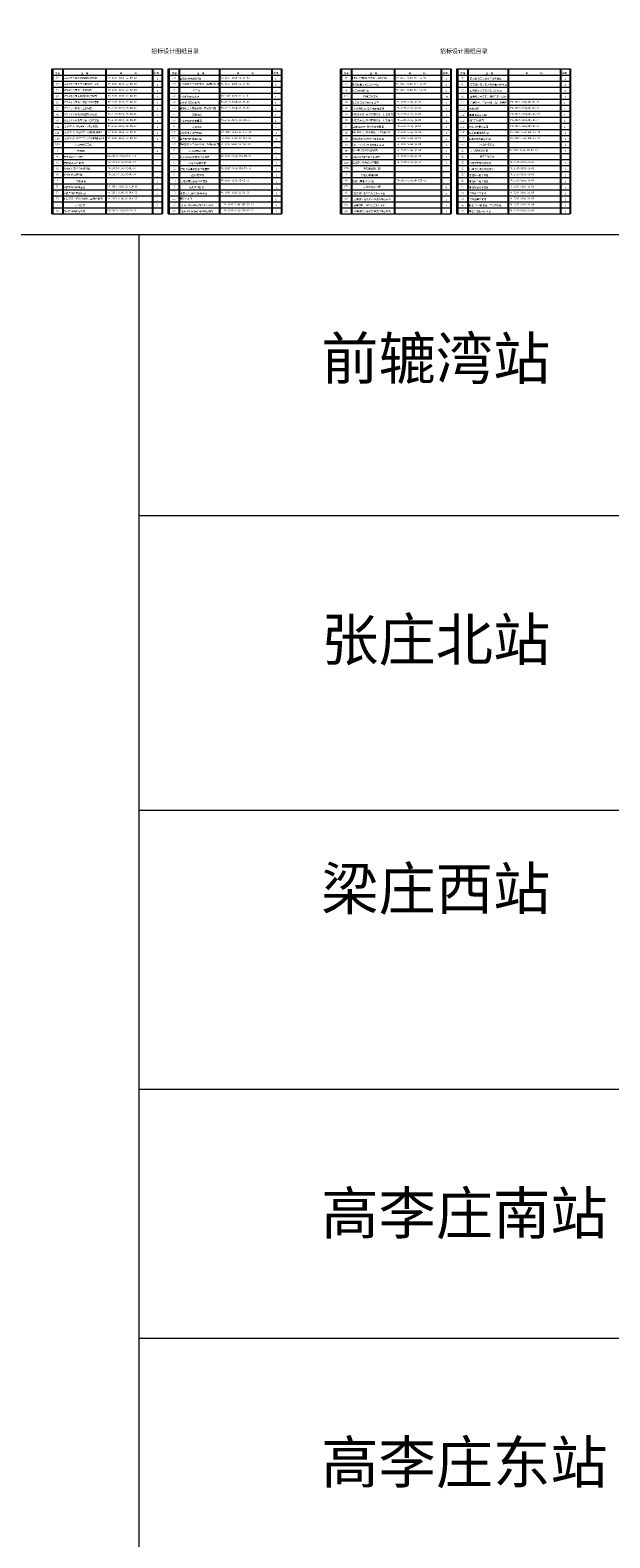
# Model space of a CAD drawing. Extents: x -27255 to 1448651, y 31034 to 8081248.
# Tile 508 of 580: x 582020 to 582848, y 3869476 to 3871630. Entities that reach past the tile are written whole.
import ezdxf
from ezdxf.enums import TextEntityAlignment as Align

# ---------------------------------------------------------------- set-up
doc = ezdxf.new("R2010")
doc.units = 0
doc.layers.get('0').update_dxf_attribs({"linetype": 'CONTINUOUS'})
for name, color, linetype, lineweight in [('0.13文字', 3, 'CONTINUOUS', 13), ('图框１', 5, 'CONTINUOUS', 60), ('文字', 7, 'CONTINUOUS', 15)]:
    doc.layers.add(name, color=color, linetype=linetype, lineweight=lineweight)
doc.layers.add('1XSX', color=7, linetype='CONTINUOUS')
doc.layers.add('不打印', color=7, linetype='CONTINUOUS', plot=False)
doc.styles.add('-仿宋_GB2312', font='FangSong_GB2312.ttf')

msp = doc.modelspace()

# ---------------------------------------------------------------- linework, layer by layer
at = {"color": 7}
for p, q in [((582050.86113, 3871574.4561), (582050.86113, 3871367.40531)), ((582051.87493, 3871574.4561), (582051.87493, 3871367.40531)), ((582066.51806, 3871574.4561), (582066.51806, 3871367.40531)), ((582128.2153, 3871574.4561), (582128.2153, 3871565.84111)), ((582128.2153, 3871565.84111), (582128.2153, 3871367.40531)), ((582194.78809, 3871574.4561), (582194.78809, 3871367.40531)), ((582194.78809, 3871574.4561), (582194.78809, 3871367.40531)), ((582208.50431, 3871574.4561), (582208.50431, 3871367.40531)), ((582208.50431, 3871574.4561), (582208.50431, 3871367.40531)), ((582208.50431, 3871574.4561), (582208.50431, 3871367.40531)), ((582217.07902, 3871574.4561), (582217.07902, 3871367.40531)), ((582218.09282, 3871574.4561), (582218.09282, 3871367.40531)), ((582232.65868, 3871574.4561), (582232.65868, 3871367.40531)), ((582290.44271, 3871574.4561), (582290.44271, 3871367.40531)), ((582365.45782, 3871574.4561), (582365.45782, 3871367.40531)), ((582365.45782, 3871574.4561), (582365.45782, 3871367.40531)), ((582379.17405, 3871574.4561), (582379.17405, 3871367.40531)), ((582379.17405, 3871574.4561), (582379.17405, 3871367.40531)), ((582463.49336, 3871574.4561), (582463.49336, 3871367.40531)), ((582464.50717, 3871574.4561), (582464.50717, 3871367.40531)), ((582479.15029, 3871574.4561), (582479.15029, 3871367.40531)), ((582540.84753, 3871574.4561), (582540.84753, 3871565.84111)), ((582540.84753, 3871565.84111), (582540.84753, 3871367.40531)), ((582607.42032, 3871574.4561), (582607.42032, 3871367.40531)), ((582607.42032, 3871574.4561), (582607.42032, 3871367.40531)), ((582621.13654, 3871574.4561), (582621.13654, 3871367.40531)), ((582621.13654, 3871574.4561), (582621.13654, 3871367.40531)), ((582621.13654, 3871574.4561), (582621.13654, 3871367.40531)), ((582629.71125, 3871574.4561), (582629.71125, 3871367.40531)), ((582630.72505, 3871574.4561), (582630.72505, 3871367.40531)), ((582645.29091, 3871574.4561), (582645.29091, 3871367.40531)), ((582703.07494, 3871574.4561), (582703.07494, 3871367.40531)), ((582778.09006, 3871574.4561), (582778.09006, 3871367.40531)), ((582778.09006, 3871574.4561), (582778.09006, 3871367.40531)), ((582791.80628, 3871574.4561), (582791.80628, 3871367.40531)), ((582791.80628, 3871574.4561), (582791.80628, 3871367.40531))]:
    msp.add_line(p, q, dxfattribs=at)
at = {"layer": '0.13文字', "linetype": 'Continuous', "lineweight": 13}
for p, q in [((580415.31934, 3871338.12904), (587865.89025, 3871338.12904)), ((582175.00285, 3870936.43103), (587865.89025, 3870936.43103)), ((582175.00285, 3870936.43103), (587865.89025, 3870936.43103)), ((582175.00285, 3870936.43103), (587865.89025, 3870936.43103)), ((582175.00285, 3870515.16756), (587865.89025, 3870515.16756)), ((582175.00285, 3870116.78475), (587865.89025, 3870116.78475)), ((582175.00285, 3869760.87365), (587865.89025, 3869760.87365))]:
    msp.add_line(p, q, dxfattribs=at)
at = {"layer": '0.13文字', "lineweight": 13}
msp.add_line((582175.00285, 3871338.12904), (582175.00285, 3855111.18), dxfattribs=at)
at = {"layer": '不打印', "color": 1, "lineweight": 0, "const_width": 0.01429}
for points in [[(582422.66453, 3871338.12904), (582010.0323, 3871338.12904), (582010.0323, 3871629.91897), (582422.66453, 3871629.91897)], [(582835.29677, 3871338.12904), (582422.66453, 3871338.12904), (582422.66453, 3871629.91897), (582835.29677, 3871629.91897)], [(583247.929, 3871338.12904), (582835.29677, 3871338.12904), (582835.29677, 3871629.91897), (583247.929, 3871629.91897)]]:
    msp.add_lwpolyline(points, close=True, dxfattribs=at)
at = {"layer": '图框１', "color": 1, "lineweight": 5, "const_width": 0.01456}
for points in [[(582412.83996, 3871618.58943), (582029.68146, 3871618.58943), (582029.68146, 3871346.44865), (582412.83996, 3871346.44865), (582412.83996, 3871618.58943)], [(582825.47219, 3871618.58943), (582442.31369, 3871618.58943), (582442.31369, 3871346.44865), (582825.47219, 3871346.44865), (582825.47219, 3871618.58943)]]:
    msp.add_lwpolyline(points, dxfattribs=at)
at = {"layer": '文字', "color": 7}
for p, q in [((582051.87493, 3871574.4561), (582208.50431, 3871574.4561)), ((582051.87493, 3871565.84111), (582208.50431, 3871565.84111)), ((582217.07902, 3871574.4561), (582218.09282, 3871574.4561)), ((582217.07902, 3871574.4561), (582379.17405, 3871574.4561)), ((582217.07902, 3871565.84111), (582379.17405, 3871565.84111)), ((582463.49336, 3871574.4561), (582621.13654, 3871574.4561)), ((582464.50717, 3871565.84111), (582621.13654, 3871565.84111)), ((582629.71125, 3871574.4561), (582630.72505, 3871574.4561)), ((582629.71125, 3871574.4561), (582791.80628, 3871574.4561)), ((582629.71125, 3871565.84111), (582791.80628, 3871565.84111)), ((582051.87493, 3871557.21346), (582208.50431, 3871557.21346)), ((582051.87493, 3871548.58582), (582208.50431, 3871548.58582)), ((582051.87493, 3871548.58582), (582208.50431, 3871548.58582)), ((582217.07902, 3871557.21346), (582379.17405, 3871557.21346)), ((582217.07902, 3871548.58582), (582379.17405, 3871548.58582)), ((582464.50717, 3871557.21346), (582621.13654, 3871557.21346)), ((582464.50717, 3871548.58582), (582621.13654, 3871548.58582)), ((582464.50717, 3871548.58582), (582621.13654, 3871548.58582)), ((582629.71125, 3871557.21346), (582791.80628, 3871557.21346)), ((582629.71125, 3871548.58582), (582791.80628, 3871548.58582)), ((582051.87493, 3871539.95818), (582208.50431, 3871539.95818)), ((582051.87493, 3871531.33053), (582208.50431, 3871531.33053)), ((582051.87493, 3871522.70289), (582208.50431, 3871522.70289)), ((582217.07902, 3871539.95818), (582379.17405, 3871539.95818)), ((582217.07902, 3871531.33053), (582379.17405, 3871531.33053)), ((582217.07902, 3871522.70289), (582379.17405, 3871522.70289)), ((582464.50717, 3871539.95818), (582621.13654, 3871539.95818)), ((582464.50717, 3871531.33053), (582621.13654, 3871531.33053)), ((582464.50717, 3871522.70289), (582621.13654, 3871522.70289)), ((582629.71125, 3871539.95818), (582791.80628, 3871539.95818)), ((582629.71125, 3871531.33053), (582791.80628, 3871531.33053)), ((582629.71125, 3871522.70289), (582791.80628, 3871522.70289)), ((582051.87493, 3871514.07525), (582208.50431, 3871514.07525)), ((582051.87493, 3871505.4476), (582208.50431, 3871505.4476)), ((582217.07902, 3871514.07525), (582379.17405, 3871514.07525)), ((582217.07902, 3871505.4476), (582379.17405, 3871505.4476)), ((582464.50717, 3871514.07525), (582621.13654, 3871514.07525)), ((582464.50717, 3871505.4476), (582621.13654, 3871505.4476)), ((582629.71125, 3871514.07525), (582791.80628, 3871514.07525)), ((582629.71125, 3871505.4476), (582791.80628, 3871505.4476)), ((582051.87493, 3871496.81996), (582208.50431, 3871496.81996)), ((582051.87493, 3871488.19232), (582208.50431, 3871488.19232)), ((582051.87493, 3871479.56467), (582208.50431, 3871479.56467)), ((582217.07902, 3871496.81996), (582379.17405, 3871496.81996)), ((582217.07902, 3871488.19232), (582379.17405, 3871488.19232)), ((582217.07902, 3871479.56467), (582379.17405, 3871479.56467)), ((582464.50717, 3871496.81996), (582621.13654, 3871496.81996)), ((582464.50717, 3871488.19232), (582621.13654, 3871488.19232)), ((582464.50717, 3871479.56467), (582621.13654, 3871479.56467)), ((582629.71125, 3871496.81996), (582791.80628, 3871496.81996)), ((582629.71125, 3871488.19232), (582791.80628, 3871488.19232)), ((582629.71125, 3871479.56467), (582791.80628, 3871479.56467)), ((582051.87493, 3871470.93703), (582208.50431, 3871470.93703)), ((582051.87493, 3871462.30939), (582208.50431, 3871462.30939)), ((582217.07902, 3871470.93703), (582379.17405, 3871470.93703)), ((582217.07902, 3871462.30939), (582379.17405, 3871462.30939)), ((582464.50717, 3871470.93703), (582621.13654, 3871470.93703)), ((582464.50717, 3871462.30939), (582621.13654, 3871462.30939)), ((582629.71125, 3871470.93703), (582791.80628, 3871470.93703)), ((582629.71125, 3871462.30939), (582791.80628, 3871462.30939)), ((582051.87493, 3871453.68174), (582208.50431, 3871453.68174)), ((582051.87493, 3871445.0541), (582208.50431, 3871445.0541)), ((582051.87493, 3871436.42646), (582208.50431, 3871436.42646)), ((582217.07902, 3871453.68174), (582379.17405, 3871453.68174)), ((582217.07902, 3871445.0541), (582379.17405, 3871445.0541)), ((582217.07902, 3871436.42646), (582379.17405, 3871436.42646)), ((582464.50717, 3871453.68174), (582621.13654, 3871453.68174)), ((582464.50717, 3871445.0541), (582621.13654, 3871445.0541)), ((582464.50717, 3871436.42646), (582621.13654, 3871436.42646)), ((582629.71125, 3871453.68174), (582791.80628, 3871453.68174)), ((582629.71125, 3871445.0541), (582791.80628, 3871445.0541)), ((582629.71125, 3871436.42646), (582791.80628, 3871436.42646)), ((582051.87493, 3871427.79881), (582208.50431, 3871427.79881)), ((582051.87493, 3871419.17117), (582208.50431, 3871419.17117)), ((582217.07902, 3871427.79881), (582379.17405, 3871427.79881)), ((582217.07902, 3871419.17117), (582379.17405, 3871419.17117)), ((582464.50717, 3871427.79881), (582621.13654, 3871427.79881)), ((582464.50717, 3871419.17117), (582621.13654, 3871419.17117)), ((582629.71125, 3871427.79881), (582791.80628, 3871427.79881)), ((582629.71125, 3871419.17117), (582791.80628, 3871419.17117)), ((582051.87493, 3871410.54353), (582208.50431, 3871410.54353)), ((582051.87493, 3871401.91588), (582208.50431, 3871401.91588)), ((582051.87493, 3871393.28824), (582208.50431, 3871393.28824)), ((582217.07902, 3871410.54353), (582379.17405, 3871410.54353)), ((582217.07902, 3871401.91588), (582379.17405, 3871401.91588)), ((582217.07902, 3871393.28824), (582379.17405, 3871393.28824)), ((582464.50717, 3871410.54353), (582621.13654, 3871410.54353)), ((582464.50717, 3871401.91588), (582621.13654, 3871401.91588)), ((582464.50717, 3871393.28824), (582621.13654, 3871393.28824)), ((582629.71125, 3871410.54353), (582791.80628, 3871410.54353)), ((582629.71125, 3871401.91588), (582791.80628, 3871401.91588)), ((582629.71125, 3871393.28824), (582791.80628, 3871393.28824)), ((582051.87493, 3871384.6606), (582208.50431, 3871384.6606)), ((582051.87493, 3871376.03295), (582208.50431, 3871376.03295)), ((582217.07902, 3871384.6606), (582379.17405, 3871384.6606)), ((582217.07902, 3871376.03295), (582379.17405, 3871376.03295)), ((582464.50717, 3871384.6606), (582621.13654, 3871384.6606)), ((582464.50717, 3871376.03295), (582621.13654, 3871376.03295)), ((582629.71125, 3871384.6606), (582791.80628, 3871384.6606)), ((582629.71125, 3871376.03295), (582791.80628, 3871376.03295)), ((582050.86113, 3871367.40531), (582208.50431, 3871367.40531)), ((582217.07902, 3871367.40531), (582379.17405, 3871367.40531)), ((582463.49336, 3871367.40531), (582621.13654, 3871367.40531)), ((582629.71125, 3871367.40531), (582791.80628, 3871367.40531))]:
    msp.add_line(p, q, dxfattribs=at)

# ---------------------------------------------------------------- texts
at = {"layer": '1XSX', "lineweight": 15, "char_height": 0.0121516, "width": 0.395404, "attachment_point": 1, "style": '-仿宋_GB2312'}
for insert in [(582811.08552, 3871443.7173), (582398.45329, 3871426.46201), (582811.08552, 3871417.83437)]:
    msp.add_mtext('{\\W0.85;\\C7;丰县欢口镇双楼等村高标准\\P基本农田建设土地整治项目}', dxfattribs=dict(at, insert=insert))
at = {"layer": '文字', "color": 7, "style": '-仿宋_GB2312'}
for s, p in [('序号', (582055.4329, 3871567.10659)), ('图  号', (582092.14414, 3871567.10659)), ('图         名', (582147.84574, 3871567.55195)), ('数量', (582196.96082, 3871567.51451)), ('序号', (582222.30308, 3871567.10659)), ('图  号', (582257.95401, 3871567.10659)), ('图         名', (582315.07315, 3871567.55195)), ('数量', (582367.63056, 3871567.51451)), ('序号', (582468.06513, 3871567.10659)), ('图  号', (582504.77637, 3871567.10659)), ('图         名', (582560.47798, 3871567.55195)), ('数量', (582609.59305, 3871567.51451)), ('序号', (582634.93531, 3871567.10659)), ('图  号', (582670.58624, 3871567.10659)), ('图         名', (582727.70539, 3871567.55195)), ('数量', (582780.26279, 3871567.51451)), ('1', (582200.70119, 3871559.30927)), ('1', (582200.70119, 3871550.68162)), ('1', (582200.70119, 3871542.05398)), ('3', (582369.92309, 3871542.04765)), ('1', (582369.92309, 3871559.30294)), ('1', (582369.92309, 3871550.6753)), ('1', (582613.27207, 3871559.30927)), ('1', (582613.27207, 3871550.68162)), ('1', (582613.27207, 3871542.05398)), ('1', (582783.34307, 3871559.30294)), ('1', (582783.34307, 3871550.68162)), ('1', (582783.47221, 3871542.05398)), ('1', (582200.70119, 3871533.42634)), ('1', (582200.70119, 3871524.79869)), ('1', (582369.92309, 3871533.42001)), ('1', (582369.92309, 3871524.79237)), ('桥涵工程工程', (582495.95297, 3871534.08838)), ('11', (582613.27207, 3871533.42634)), ('1', (582613.27207, 3871524.79869)), ('1', (582783.11455, 3871524.79869)), ('1', (582783.47221, 3871533.42634)), ('1', (582200.70119, 3871516.17105)), ('1', (582200.70119, 3871507.54341)), ('1', (582200.70119, 3871498.91576)), ('1', (582369.92309, 3871516.16472)), ('1', (582369.92309, 3871507.53708)), ('1', (582369.92309, 3871498.90944)), ('1', (582613.27207, 3871516.17105)), ('1', (582613.27207, 3871507.54341)), ('1', (582613.27207, 3871498.91576)), ('1', (582783.11455, 3871516.17105)), ('1', (582783.11455, 3871507.54341)), ('1', (582783.11455, 3871498.91576)), ('1', (582200.70119, 3871490.28812)), ('1', (582200.70119, 3871481.66048)), ('3', (582369.92309, 3871490.28179)), ('1', (582370.42901, 3871481.66048)), ('1', (582613.27207, 3871490.28812)), ('1', (582613.27207, 3871481.66048)), ('1', (582783.11455, 3871490.28812)), ('1', (582783.86454, 3871481.66048)), ('沟渠闸改造工程', (582083.32074, 3871465.06091)), ('4', (582200.63984, 3871455.77755)), ('1', (582200.70119, 3871473.03283)), ('1', (582370.17551, 3871464.02742)), ('1', (582370.17551, 3871455.39978)), ('1', (582370.42901, 3871473.03283)), ('1', (582613.27207, 3871464.40519)), ('1', (582613.27207, 3871455.77755)), ('1', (582613.44001, 3871473.03283)), ('水土保持工程', (582662.09359, 3871465.06724)), ('1', (582783.86454, 3871473.03283)), ('1', (582783.86454, 3871464.40519)), ('1', (582783.86454, 3871455.77755)), ('1', (582200.63984, 3871447.1499)), ('1', (582200.63984, 3871438.51593)), ('1', (582371.23231, 3871438.14449)), ('1', (582371.28095, 3871446.87255)), ('1', (582613.27207, 3871447.1499)), ('1', (582613.27207, 3871438.52226)), ('灌区管理设施', (582662.09359, 3871447.81195)), ('1', (582783.86454, 3871438.52226)), ('3', (582200.63984, 3871412.633)), ('1', (582200.63984, 3871429.89462)), ('1', (582200.63984, 3871421.26065)), ('1', (582371.23231, 3871429.51685)), ('1', (582371.23231, 3871421.26697)), ('1', (582371.23231, 3871412.63933)), ('灌溉渠衬砌工程', (582495.95297, 3871430.55666)), ('1', (582783.86454, 3871429.89462)), ('1', (582783.86454, 3871421.26065)), ('1', (582783.86454, 3871412.63933)), ('1', (582200.63984, 3871404.00536)), ('1', (582200.63984, 3871395.37772)), ('1', (582371.23231, 3871404.00536)), ('1', (582371.23231, 3871395.38404)), ('示范方灌溉工程', (582495.95297, 3871404.68006)), ('13', (582612.10728, 3871403.73434)), ('1', (582613.54097, 3871395.00627)), ('1', (582783.86454, 3871404.01169)), ('1', (582783.86454, 3871395.38404)), ('3', (582200.63984, 3871378.12243)), ('1', (582200.63984, 3871386.75007)), ('1', (582200.63984, 3871369.49479)), ('5', (582370.50433, 3871386.76272)), ('1', (582370.50433, 3871378.12876)), ('1', (582370.50433, 3871369.50111)), ('1', (582613.54097, 3871386.37863)), ('1', (582613.54097, 3871378.12876)), ('1', (582613.54097, 3871369.50111)), ('1', (582783.83428, 3871369.50111)), ('1', (582783.86454, 3871386.7564)), ('1', (582783.86454, 3871378.12243))]:
    msp.add_text(s, height=2.5, dxfattribs=at).set_placement(p)
for s, p in [('（2）', (582059.35781, 3871561.74361)), ('（3）', (582059.35781, 3871553.11596)), ('（4）', (582059.35781, 3871544.48832)), ('（2）', (582225.42117, 3871561.73728)), ('（3）', (582225.42117, 3871553.10964)), ('4', (582225.42117, 3871544.48199)), ('（3）', (582471.91278, 3871561.74361)), ('（4）', (582471.91278, 3871552.47923)), ('（5）', (582471.91278, 3871543.85158)), ('（7）', (582637.56363, 3871543.84526)), ('（5）', (582637.64089, 3871561.10054)), ('（6）', (582637.64089, 3871552.4729)), ('（5）', (582059.28055, 3871535.03404)), ('（6）', (582059.28055, 3871526.40639)), ('（1）', (582225.42117, 3871535.85435)), ('（2）', (582225.42117, 3871527.22671)), ('（三）', (582471.70081, 3871536.05001)), ('（1）', (582471.91278, 3871527.23303)), ('（8）', (582637.56363, 3871535.21761)), ('（9）', (582638.0534, 3871526.40639)), ('（7）', (582059.28055, 3871517.77875)), ('（8）', (582059.28055, 3871509.15111)), ('（9）', (582059.28055, 3871500.52346)), ('（3）', (582225.42117, 3871518.59906)), ('（1）', (582225.42117, 3871501.34378)), ('5', (582225.42117, 3871509.97142)), ('（1）', (582471.91278, 3871518.59906)), ('（2）', (582471.91278, 3871509.97142)), ('（3）', (582471.91278, 3871501.34378)), ('（10）', (582638.0534, 3871517.77875)), ('（11）', (582638.0534, 3871509.15111)), ('（12）', (582638.0534, 3871500.52346)), ('（10）', (582059.28055, 3871491.89582)), ('（11）', (582059.28055, 3871483.26818)), ('（1）', (582225.49843, 3871484.09482)), ('6', (582225.42117, 3871492.71613)), ('（4）', (582471.91278, 3871492.0794)), ('（5）', (582471.91278, 3871483.45175)), ('（13）', (582638.0534, 3871491.89582)), ('（14）', (582638.0534, 3871484.08849)), ('（二）', (582059.06858, 3871467.02254)), ('（12）', (582059.28055, 3871474.64053)), ('1', (582059.28055, 3871458.20556)), ('（3）', (582225.42117, 3871466.83953)), ('（2）', (582225.49843, 3871475.46717)), ('7', (582225.42117, 3871458.21189)), ('（6）', (582471.91278, 3871474.82411)), ('（8）', (582471.91278, 3871457.38525)), ('（7）', (582471.99005, 3871466.19647)), ('（六）', (582637.84143, 3871467.02886)), ('（15）', (582638.0534, 3871475.46085)), ('（1）', (582638.0534, 3871457.71404)), ('（1）', (582059.28055, 3871449.57792)), ('（2）', (582059.28055, 3871440.95027)), ('（1）', (582225.42117, 3871449.58424)), ('8', (582225.42117, 3871440.9566)), ('（10）', (582471.91278, 3871440.12996)), ('（9）', (582471.91278, 3871448.7576)), ('（七）', (582637.84143, 3871449.2012)), ('（1）', (582638.0534, 3871440.95027)), ('（3）', (582059.28055, 3871432.32263)), ('（4）', (582059.28055, 3871423.69499)), ('2', (582059.28055, 3871415.06734)), ('（1）', (582225.42117, 3871432.32896)), ('（1）', (582225.42117, 3871415.07367)), ('9', (582225.42117, 3871423.70131)), ('（四）', (582471.70081, 3871432.51829)), ('（1）', (582471.91278, 3871415.07367)), ('1', (582471.91278, 3871423.70131)), ('（2）', (582638.0534, 3871432.32263)), ('（3）', (582638.0534, 3871423.69499)), ('（4）', (582638.0534, 3871414.43061)), ('（1）', (582059.28055, 3871406.4397)), ('（2）', (582059.28055, 3871397.81206)), ('（1）', (582225.42117, 3871397.81838)), ('10', (582225.42117, 3871406.44603)), ('（五）', (582471.70081, 3871406.64168)), ('（1）', (582471.91278, 3871397.81838)), ('（5）', (582638.0534, 3871405.80296)), ('（6）', (582638.0534, 3871397.17532)), ('（3）', (582059.28055, 3871389.18441)), ('（1）', (582059.28055, 3871371.92913)), ('3', (582059.28055, 3871380.55677)), ('（1）', (582225.42117, 3871380.5631)), ('（2）', (582225.42117, 3871371.93545)), ('11', (582225.42117, 3871388.65454)), ('（2）', (582471.50027, 3871389.18441)), ('（3）', (582471.50027, 3871380.55677)), ('（4）', (582471.50027, 3871371.29239)), ('（7）', (582638.0534, 3871388.54768)), ('（8）', (582638.0534, 3871379.92003)), ('（9）', (582638.0534, 3871371.10881))]:
    msp.add_text(s, height=2.5, dxfattribs=at).set_placement(p, align=Align.MIDDLE_CENTER)
at = {"layer": '文字', "lineweight": 13, "style": '-仿宋_GB2312'}
for s, p in [('2台14寸水泵电动机控制原理图 ', (582067.37292, 3871560.26645)), ('2台14寸水泵电气设备平面布置图 ', (582067.37292, 3871551.63881)), ('1台14寸水泵电气主接线图 ', (582067.39994, 3871543.00484)), ('1台14寸水泵电动机控制原理图 ', (582067.37292, 3871534.38352)), ('1台14寸水泵电气设备平面布置图 ', (582067.37292, 3871525.75588)), ('1台12寸水泵电动机控制原理图 ', (582067.37292, 3871508.50059)), ('1台12寸水泵电气设备平面布置图 ', (582067.37292, 3871499.87295)), ('1台12寸水泵电气主接线图 ', (582067.39994, 3871517.12191)), ('孙庄灌溉方1号桥北侧桥台、侧墙结构图 ', (582479.92789, 3871508.50059)), ('孙庄灌溉方1号桥南侧桥台、侧墙结构图 ', (582479.92789, 3871499.87295)), ('郭庄灌溉方1号桥桥台、侧墙结构图 ', (582479.92789, 3871482.62399)), ('孙庄灌溉方4号桥维修图 ', (582480.00515, 3871456.74106)), ('灌溉方小沟涵总体布置图 ', (582479.92789, 3871439.47945))]:
    msp.add_text(s, height=2.5, dxfattribs=at).set_placement(p)
at = {"layer": '文字', "color": 7, "lineweight": 13, "style": '-仿宋_GB2312'}
for s, p in [('FX-2017-SLGQ-BZ-DQ-02', (582130.93961, 3871560.70607)), ('FX-2017-SLGQ-BZ-DQ-03', (582130.93961, 3871552.07843)), ('FX-2017-SLGQ-BZ-DQ-04', (582130.93961, 3871543.45079)), ('翟庄西闸上下游连接段、翼墙结构图 ', (582233.42276, 3871551.63967)), ('FX-2017-SLGQ-SZ-ZX-02', (582292.31827, 3871560.69342)), ('FX-2017-SLGQ-SZ-ZX-03', (582292.31827, 3871552.06578)), ('FX-2017-SLGQ-BZ-DQ-05', (582130.93961, 3871534.82314)), ('FX-2017-SLGQ-BZ-DQ-06', (582130.93961, 3871526.1955)), ('FX-2017-SLGQ-SZ-ZZ-02', (582292.31827, 3871526.18285)), ('FX-2017-SLGQ-BZ-DQ-07', (582130.93961, 3871517.56786)), ('FX-2017-SLGQ-BZ-DQ-08', (582130.93961, 3871508.94021)), ('FX-2017-SLGQ-BZ-DQ-09', (582130.93961, 3871500.31257)), ('翟庄闸上下游连接段、翼墙结构图 ', (582233.42276, 3871517.1291)), ('FX-2017-SLGQ-SZ-ZZ-03', (582292.31827, 3871517.5552)), ('FX-2017-SLGQ-BZ-DQ-10', (582130.93961, 3871491.68493)), ('FX-2017-SLGQ-BZ-DQ-11', (582130.93961, 3871483.05728)), ('FX-2017-SLGQ-BZ-DQ-12', (582130.93961, 3871474.42964)), ('袁老家闸上下游连接段、翼墙结构图 ', (582233.42276, 3871465.36956)), ('FX-2017-SLGQ-SZ-YLJ-03 ', (582292.01576, 3871465.79567)), ('FX-2017-SLGQ-SZ-YLJ-02', (582292.53815, 3871474.42331)), ('FX-2017-SLGQ-SZ-DL-02', (582130.06046, 3871439.90641)), ('党楼闸下游消力池结构图 ', (582067.28214, 3871430.85266)), ('党楼闸翼墙结构图 ', (582067.28214, 3871422.22502)), ('FX-2017-SLGQ-SZ-DL-03', (582130.06046, 3871431.27877)), ('FX-2017-SLGQ-SZ-DL-04', (582130.06046, 3871422.65113)), ('FX-2017-SLGQ-SZ-QLW-02 ', (582130.06046, 3871396.7682)), ('前辘湾闸上下游连接段、翼墙结构图 ', (582067.28214, 3871387.71445)), ('FX-2017-SLGQ-SZ-QLW-03 ', (582130.06046, 3871388.14055)), ('灌溉方水闸', (582233.42276, 3871387.72077))]:
    msp.add_text(s, height=2.5, dxfattribs=at).set_placement(p)
at = {"layer": '文字', "color": 7, "linetype": 'Continuous', "lineweight": 13, "style": '-仿宋_GB2312'}
for s, p in [('    翟庄西闸闸室结构图 ', (582246.30349, 3871560.76327)), ('翟庄闸 ', (582258.49878, 3871543.50799)), ('    朱洼北管涵闸总体布置图 ', (582496.24185, 3871552.14196)), ('孙庄闸维修详图 ', (582493.32481, 3871543.51431)), ('               首羡镇孙庄示范方灌溉管网布置图 ', (582661.11419, 3871552.14196)), ('           首羡镇吴楼示范方工程布置图 ', (582661.03693, 3871543.51431)), ('           首羡镇孙庄示范方工程布置图 ', (582661.11419, 3871560.7696)), ('    翟庄闸闸室结构图 ', (582245.00985, 3871526.2527)), ('翟庄闸总体布置图 ', (582248.45659, 3871534.88034)), ('      1号调度沟涵总体布置图 ', (582494.9482, 3871526.25903)), ('               首羡镇吴楼示范方灌溉管网布置图 ', (582661.03693, 3871534.88667)), ('              管槽开挖、管道过路（沟）示意图', (582661.35971, 3871526.25903)), ('  邵楼东闸总体布置图 ', (582248.45659, 3871500.36977)), ('邵楼东闸', (582258.49878, 3871508.99741)), ('              孙庄灌溉方1号桥总体布置图 ', (582491.10794, 3871517.62506)), (' 镇墩详图 ', (582654.38417, 3871517.63138)), ('阀门井结构图 ', (582658.64559, 3871500.95698)), ('管道连接示意图 ', (582660.64948, 3871508.86969)), ('袁老家闸总体布置图 ', (582249.8275, 3871483.12081)), ('袁老家闸', (582258.49878, 3871491.74213)), ('              郭庄灌溉方1号桥总体布置图 ', (582490.57526, 3871491.74845)), ('      新建砼道路结构图  ', (582656.96954, 3871483.11448)), ('泄水井布置示意图 ', (582661.46117, 3871491.78197)), ('党楼闸', (582092.35816, 3871457.23155)), ('    袁老家闸闸室结构图 ', (582246.38076, 3871474.49317)), ('后屯南穿堤涵洞', (582258.49878, 3871457.23788)), ('              郭庄灌溉方2号桥总体布置图 ', (582490.65253, 3871474.49317)), ('              孙庄灌溉方3号桥总体布置图 ', (582490.72979, 3871465.86552)), ('                  新建跌水设计图 ', (582645.04771, 3871457.93531)), ('      新建砼道路留缝详图 ', (582657.24856, 3871474.48684)), ('   党楼闸闸室结构图 ', (582080.16287, 3871439.97627)), ('党楼闸总体布置图 ', (582082.34134, 3871448.60391)), ('        后屯南穿堤涵洞总体布置图 ', (582248.45659, 3871448.61024)), ('后屯北穿堤涵洞', (582258.49878, 3871439.98259)), ('           d80cm过路涵总体布置图 ', (582491.10794, 3871448.60391)), ('         管理所建筑设计说明一 ', (582656.96954, 3871439.97627)), ('前辘湾闸', (582092.35816, 3871414.09334)), ('        后屯北穿堤涵洞总体布置图 ', (582248.45659, 3871431.35495)), ('       高庄穿堤涵洞总体布置图 ', (582248.45659, 3871414.09966)), ('高庄穿堤涵洞 ', (582258.49878, 3871422.72731)), (' 张庄北渠道衬砌详图', (582494.97357, 3871414.09966)), ('张庄北渠道衬砌', (582504.99039, 3871422.72731)), ('        管理所建筑设计说明二', (582656.96954, 3871431.34862)), ('管理所一层平面图 ', (582662.10113, 3871422.72098)), ('管理所二层平面图 ', (582662.10113, 3871414.09334)), ('    前辘湾闸闸室结构图 ', (582080.16287, 3871396.83805)), ('前辘湾闸总体布置图 ', (582083.60962, 3871405.46569)), ('       便集大沟西闸总体布置图 ', (582247.72364, 3871396.84438)), ('便集大沟西闸 ', (582258.49878, 3871405.47202)), ('           首羡镇朱洼示范方工程布置图 ', (582494.97357, 3871396.84438)), ('管理所正立面图 ', (582660.37102, 3871396.73658)), ('管理所屋顶平面图 ', (582662.10113, 3871405.46569)), ('翟庄西闸总体布置图 ', (582083.60962, 3871370.95512)), ('翟庄西闸 ', (582092.35816, 3871379.58276)), ('                朱洼北中沟节制闸总体布置图 ', (582243.86542, 3871379.58909)), ('             朱洼北中沟节制闸闸室结构图 ', (582246.30349, 3871370.96145)), ('               首羡镇朱洼示范方灌溉管网布置图 ', (582494.97357, 3871388.21673)), ('               首羡镇郭庄示范方灌溉管网布置图 ', (582494.97357, 3871370.96145)), ('           首羡镇郭庄示范方工程布置图 ', (582494.97357, 3871379.58909)), (' 管理所卫生间大样图 ', (582662.45805, 3871371.12713)), ('管理所1-1剖面图、节点大样图 ', (582671.17458, 3871379.76308)), ('管理所侧立面图 ', (582660.37102, 3871388.10893))]:
    msp.add_text(s, height=2.5, dxfattribs=at).set_placement(p, align=Align.MIDDLE)
at = {"layer": '文字', "color": 7, "lineweight": 13, "style": '-仿宋_GB2312', "width": 0.7}
msp.add_text('朱洼北中沟节制闸上下游连接段、翼墙结构图 ', height=2.5, dxfattribs=at).set_placement((582479.91437, 3871560.27364))
at = {"layer": '文字', "lineweight": 13, "style": '-仿宋_GB2312', "width": 0.8}
for s, p in [('1台14寸水泵（低压管管）电动机控制原理图 ', (582067.37292, 3871482.61766)), ('1台14寸水泵（低压管管）电气主接线图 ', (582067.39994, 3871491.23898)), ('1台14寸水泵（低压管管）电气设备平面布置图 ', (582067.37292, 3871473.99002))]:
    msp.add_text(s, height=2.5, dxfattribs=at).set_placement(p)
at = {"layer": '文字', "color": 7, "style": '-仿宋_GB2312'}
for s, insert, char_height, width, attachment_point in [('招标设计图纸目录', (582227.0206, 3871602.97784), 6.075805, 383.1585016, 2), ('招标设计图纸目录', (582639.65284, 3871602.97784), 6.075805, 383.1585016, 2), ('{\\H0.8333x;\\C256;前辘湾站}', (582435.89067, 3871190.80766), 72, 1560.3325491, 1), ('{\\H0.8333x;\\C256;张庄北站}', (582435.89067, 3870789.10965), 72, 1560.3325491, 1), ('{\\H0.8333x;\\C256;梁庄西站}', (582435.89067, 3870433.19855), 72, 1560.3325491, 1), ('{\\H0.8333x;\\C256;高李庄南站}', (582435.89067, 3869969.46337), 72, 1560.3325491, 1), ('{\\H0.8333x;\\C256;高李庄东站}', (582435.89067, 3869613.55228), 72, 1560.3325491, 1)]:
    msp.add_mtext(s, dxfattribs=dict(at, insert=insert, char_height=char_height, width=width, attachment_point=attachment_point))
at = {"layer": '文字', "color": 7, "linetype": 'Continuous', "lineweight": 13, "char_height": 2.5, "width": 66.6610925, "attachment_point": 1, "style": '-仿宋_GB2312'}
for s, insert in [('FX-2017-SLGQ-GGF-SZ-03', (582542.84134, 3871563.19975)), ('FX-2017-SLGQ-GGF-SZ-04', (582542.84134, 3871554.5721)), ('FX-2017-SLGQ-GGF-SZ-05', (582542.84134, 3871545.94446)), ('FX-2017-SLGQ-SZ-ZZ-01', (582292.46692, 3871537.31049)), ('FX-2017-SLGQ-QL-01', (582543.59688, 3871528.68917)), ('FX-2017-SLGQ-QD-GD-01', (582706.23863, 3871528.68917)), ('FX-2017-SLGQ-SZ-SLD-01', (582292.46692, 3871502.79992)), ('FX-2017-SLGQ-QL-02', (582543.59688, 3871520.06153)), ('FX-2017-SLGQ-QL-03', (582543.59688, 3871511.43389)), ('FX-2017-SLGQ-QL-04', (582543.59688, 3871502.80624)), ('FX-2017-SLGQ-QD-GD-02', (582706.23863, 3871520.06153)), ('FX-2017-SLGQ-QD-GD-031', (582706.23863, 3871511.43389)), ('FX-2017-SLGQ-QD-GD-04', (582706.23863, 3871502.80624)), ('FX-2017-SLGQ-SZ-YLJ-01', (582292.6868, 3871485.55096)), ('FX-2017-SLGQ-QL-05', (582543.59688, 3871494.1786)), ('FX-2017-SLGQ-QL-06', (582543.59688, 3871485.55096)), ('FX-2017-SLGQ-GGF-DL-01', (582705.67142, 3871485.55096)), ('FX-2017-SLGQ-QD-GD-05', (582706.23863, 3871494.1786)), ('FX-2017-SLGQ-QL-07', (582543.59688, 3871476.92331)), ('FX-2017-SLGQ-QL-08', (582543.59688, 3871468.29567)), ('FX-2017-SLGQ-QL-09', (582543.59688, 3871459.66803)), ('FX-2017-SLGQ-SB-DS-01', (582704.26396, 3871459.66803)), ('FX-2017-SLGQ-GGF-DL-02', (582705.67142, 3871476.92331)), ('FX-2017-SLGQ-SZ-DL-01', (582130.20911, 3871451.03406)), ('FX-2017-SLGQ-SZ-HTN-01', (582292.16441, 3871451.04038)), ('FX-2017-SLGQ-QL-10', (582543.59688, 3871451.04038)), ('FX-2017-SLGQ-QL-11', (582543.59688, 3871442.41274)), ('FX-2017-SLGQ-GL-01', (582705.06875, 3871442.41274)), ('FX-2017-SLGQ-SZ-HTB-01', (582292.16441, 3871433.7851)), ('FX-2017-SLGQ-SZ-GZ-01', (582292.16441, 3871416.52981)), ('FX-2017-SLGQ-QD-ZZB-01', (582543.1623, 3871416.52981)), ('FX-2017-SLGQ-GL-02', (582705.06875, 3871433.7851)), ('FX-2017-SLGQ-GL-03', (582705.06875, 3871425.15745)), ('FX-2017-SLGQ-GL-04', (582705.06875, 3871416.52981)), ('FX-2017-SLGQ-SZ-QLW-01', (582130.20911, 3871407.89584)), ('FX-2017-SLGQ-SZ-BJ-01', (582292.16441, 3871399.27452)), ('FX-2017-SLGQ-GL-05', (582705.06875, 3871407.90217)), ('FX-2017-SLGQ-GL-06', (582705.06875, 3871399.27452)), ('FX-2017-SLGQ-SZ-ZX-01', (582130.20911, 3871373.38527)), ('FX-2017-SLGQ-GGF-SZ-01', (582296.34973, 3871382.01924)), ('FX-2017-SLGQ-GGF-SZ-02', (582296.34973, 3871373.39159)), ('FX-2017-SLGQ-GL-09', (582705.04547, 3871373.39159)), ('FX-2017-SLGQ-GL-07', (582705.06875, 3871390.64688)), ('FX-2017-SLGQ-GL-08', (582705.06875, 3871382.01924))]:
    msp.add_mtext(s, dxfattribs=dict(at, insert=insert))

doc.saveas('drawing.dxf')
